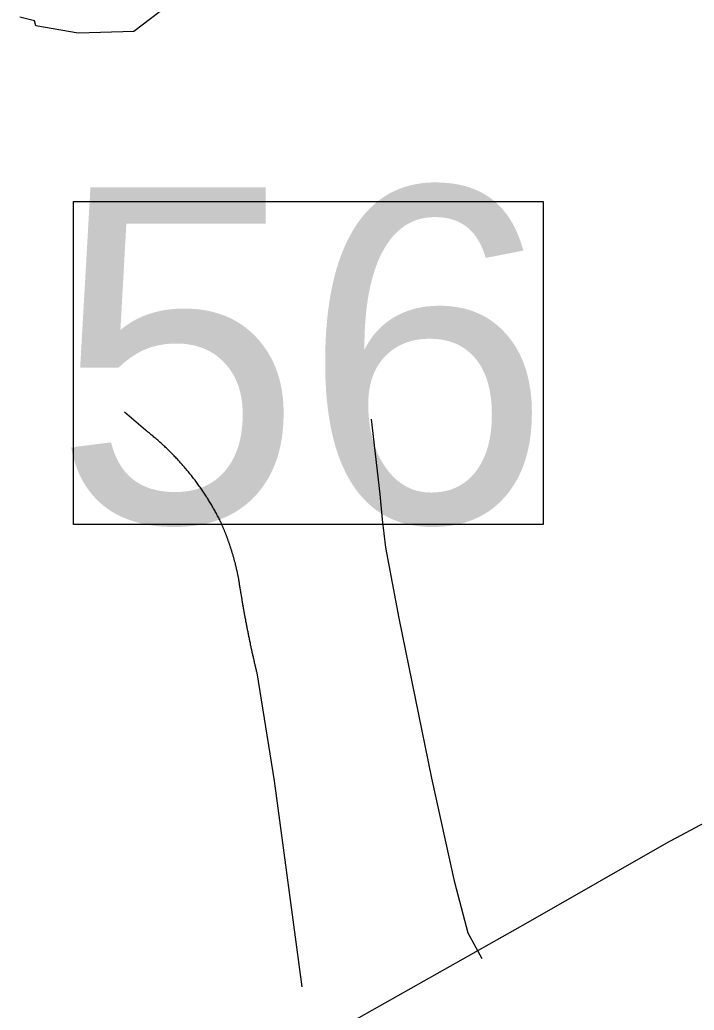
# Model space of a CAD drawing. Extents: x 1268485 to 1426702, y 514839 to 616766.
# Drawn here: x 1361607 to 1362433, y 580823 to 582036 of the extents above; entities that cross this region are included whole.
import ezdxf

# ---------------------------------------------------------------- set-up
doc = ezdxf.new("R2010")
doc.units = 0
for name, color, linetype in [('Old_Level_29', 7, 'Continuous'), ('Old_Level_31', 7, 'Continuous'), ('Old_Level_35', 7, 'Continuous'), ('Old_Level_62', 7, 'Continuous')]:
    doc.layers.add(name, color=color, linetype=linetype)

msp = doc.modelspace()

# ---------------------------------------------------------------- linework, layer by layer
at = {"layer": 'Old_Level_29'}
msp.add_lwpolyline([(1361990.812, 580795.593), (1362229.614, 580930.486), (1362399.211, 581027.446), (1362673.806, 581174.533), (1362898.717, 581303.668), (1363338.334, 581556.912), (1363741.713, 581808.151), (1363969.955, 581968.256)], dxfattribs=at)
at = {"layer": 'Old_Level_31'}
msp.add_lwpolyline([(1361672.748, 581812.922), (1362247.768, 581812.922), (1362247.768, 581417.274), (1361672.748, 581417.274), (1361672.748, 581812.922)], dxfattribs=at)
at = {"layer": 'Old_Level_35'}
msp.add_line((1361761.139, 581532.938), (1361735.404, 581555.083), dxfattribs=at)
for points in [[(1362173.088, 580885.742), (1362156.171, 580916.859), (1362139.767, 580979.144), (1362111.675, 581106.891), (1362071.382, 581302.818), (1362055.388, 581389.453), (1362050.98, 581423.492), (1362048.109, 581454.454), (1362037.651, 581546.625)], [(1361852.489, 581421.749), (1361851.874, 581423.081), (1361851.259, 581424.363), (1361850.644, 581425.695), (1361849.926, 581426.926), (1361849.208, 581428.259), (1361848.491, 581429.541), (1361847.876, 581430.873), (1361847.158, 581432.104), (1361846.338, 581433.437), (1361845.723, 581434.667), (1361845.005, 581436), (1361844.287, 581437.23), (1361843.467, 581438.511), (1361842.749, 581439.793), (1361842.032, 581441.074), (1361841.211, 581442.305), (1361840.494, 581443.587), (1361839.776, 581444.817), (1361838.956, 581446.047), (1361838.238, 581447.328), (1361837.52, 581448.559), (1361836.7, 581449.789), (1361835.88, 581451.071), (1361835.162, 581452.301), (1361834.342, 581453.48), (1361833.522, 581454.762), (1361832.702, 581455.992), (1361831.881, 581457.171), (1361831.164, 581458.453), (1361830.241, 581459.632), (1361829.421, 581460.811), (1361828.601, 581462.041), (1361827.78, 581463.272), (1361826.858, 581464.45), (1361826.038, 581465.63), (1361825.217, 581466.808), (1361824.397, 581467.988), (1361823.474, 581469.166), (1361822.654, 581470.397), (1361821.731, 581471.576), (1361820.911, 581472.704), (1361819.886, 581473.883), (1361818.963, 581475.01), (1361818.143, 581476.19), (1361817.22, 581477.318), (1361816.4, 581478.496), (1361815.375, 581479.624), (1361814.452, 581480.752), (1361813.529, 581481.931), (1361812.607, 581483.059), (1361811.581, 581484.187), (1361810.761, 581485.315), (1361809.736, 581486.443), (1361808.916, 581487.519), (1361807.89, 581488.646), (1361806.865, 581489.774), (1361806.045, 581490.851), (1361805.02, 581491.927), (1361803.994, 581493.055), (1361802.969, 581494.132), (1361802.046, 581495.208), (1361801.021, 581496.336), (1361799.996, 581497.361), (1361798.971, 581498.438), (1361798.048, 581499.514), (1361797.023, 581500.539), (1361795.997, 581501.616), (1361794.972, 581502.692), (1361794.049, 581503.769), (1361792.922, 581504.743), (1361791.896, 581505.82), (1361790.871, 581506.896), (1361789.846, 581507.87), (1361788.718, 581508.896), (1361787.795, 581509.921), (1361786.668, 581510.946), (1361785.642, 581511.92), (1361784.514, 581512.945), (1361783.489, 581513.919), (1361782.361, 581514.945), (1361781.234, 581515.918), (1361780.208, 581516.944), (1361779.081, 581517.866), (1361777.953, 581518.892), (1361776.825, 581519.866), (1361775.902, 581520.789), (1361774.774, 581521.762), (1361773.647, 581522.737), (1361772.519, 581523.71), (1361771.391, 581524.633), (1361770.263, 581525.556), (1361769.136, 581526.479), (1361768.008, 581527.453), (1361766.88, 581528.376), (1361765.752, 581529.298), (1361764.522, 581530.169), (1361763.394, 581531.144), (1361762.266, 581532.015), (1361761.139, 581532.938)], [(1361875.353, 581349.263), (1361875.25, 581349.98), (1361875.147, 581350.749), (1361875.045, 581351.569), (1361874.84, 581352.338), (1361874.737, 581353.056), (1361874.532, 581353.825), (1361874.327, 581354.542), (1361874.225, 581355.312), (1361874.122, 581356.08), (1361873.917, 581356.798), (1361873.712, 581357.567), (1361873.61, 581358.336), (1361873.507, 581359.053), (1361873.199, 581359.823), (1361873.097, 581360.541), (1361872.892, 581361.309), (1361872.789, 581362.078), (1361872.584, 581362.796), (1361872.379, 581363.565), (1361872.277, 581364.334), (1361871.969, 581365.052), (1361871.867, 581365.82), (1361871.764, 581366.538), (1361871.457, 581367.307), (1361871.354, 581368.076), (1361871.149, 581368.793), (1361871.046, 581369.563), (1361870.739, 581370.331), (1361870.636, 581371.049), (1361870.329, 581371.818), (1361870.124, 581372.484), (1361870.021, 581373.254), (1361869.714, 581374.022), (1361869.611, 581374.74), (1361869.406, 581375.509), (1361869.098, 581376.227), (1361868.996, 581376.996), (1361868.791, 581377.765), (1361868.483, 581378.431), (1361868.381, 581379.2), (1361868.176, 581379.918), (1361867.868, 581380.686), (1361867.663, 581381.456), (1361867.458, 581382.122), (1361867.253, 581382.891), (1361867.048, 581383.609), (1361866.74, 581384.377), (1361866.535, 581385.147), (1361866.33, 581385.813), (1361866.125, 581386.582), (1361865.92, 581387.3), (1361865.613, 581388.018), (1361865.408, 581388.735), (1361865.1, 581389.504), (1361864.895, 581390.273), (1361864.587, 581390.939), (1361864.382, 581391.708), (1361864.075, 581392.426), (1361863.87, 581393.144), (1361863.665, 581393.861), (1361863.357, 581394.63), (1361863.152, 581395.297), (1361862.844, 581396.065), (1361862.639, 581396.732), (1361862.332, 581397.501), (1361862.127, 581398.27), (1361861.922, 581398.936), (1361861.614, 581399.705), (1361861.409, 581400.371), (1361861.101, 581401.141), (1361860.794, 581401.807), (1361860.486, 581402.576), (1361860.281, 581403.242), (1361859.974, 581404.012), (1361859.769, 581404.678), (1361859.358, 581405.447), (1361859.153, 581406.113), (1361858.846, 581406.882), (1361858.641, 581407.548), (1361858.231, 581408.318), (1361858.026, 581408.984), (1361857.718, 581409.753), (1361857.513, 581410.419), (1361857.103, 581411.137), (1361856.898, 581411.854), (1361856.488, 581412.572), (1361856.283, 581413.239), (1361855.975, 581414.007), (1361855.668, 581414.674), (1361855.36, 581415.392), (1361854.95, 581416.11), (1361854.745, 581416.827), (1361854.54, 581417.493), (1361854.13, 581418.263), (1361853.925, 581418.929), (1361853.514, 581419.646), (1361853.207, 581420.313), (1361852.899, 581421.082), (1361852.489, 581421.749)], [(1361897.601, 581235.612), (1361897.396, 581236.74), (1361896.986, 581237.868), (1361896.78, 581239.047), (1361896.473, 581240.175), (1361896.268, 581241.303), (1361895.96, 581242.431), (1361895.755, 581243.558), (1361895.345, 581244.737), (1361895.14, 581245.865), (1361894.832, 581246.993), (1361894.627, 581248.12), (1361894.422, 581249.3), (1361894.115, 581250.428), (1361893.91, 581251.555), (1361893.602, 581252.683), (1361893.397, 581253.862), (1361893.09, 581254.99), (1361892.782, 581256.117), (1361892.474, 581257.245), (1361892.269, 581258.425), (1361891.962, 581259.552), (1361891.757, 581260.68), (1361891.552, 581261.808), (1361891.244, 581262.987), (1361891.039, 581264.114), (1361890.731, 581265.242), (1361890.526, 581266.422), (1361890.219, 581267.549), (1361890.014, 581268.677), (1361889.706, 581269.856), (1361889.501, 581270.984), (1361889.399, 581272.111), (1361889.091, 581273.239), (1361888.886, 581274.419), (1361888.578, 581275.546), (1361888.373, 581276.674), (1361888.168, 581277.853), (1361887.861, 581278.981), (1361887.656, 581280.108), (1361887.348, 581281.288), (1361887.143, 581282.416), (1361887.04, 581283.543), (1361886.733, 581284.774), (1361886.528, 581285.85), (1361886.22, 581287.08), (1361886.015, 581288.208), (1361885.708, 581289.336), (1361885.605, 581290.515), (1361885.4, 581291.643), (1361885.093, 581292.771), (1361884.887, 581293.949), (1361884.58, 581295.077), (1361884.477, 581296.205), (1361884.272, 581297.384), (1361883.965, 581298.512), (1361883.76, 581299.691), (1361883.657, 581300.819), (1361883.35, 581301.946), (1361883.145, 581303.126), (1361883.042, 581304.254), (1361882.734, 581305.432), (1361882.529, 581306.56), (1361882.222, 581307.688), (1361882.119, 581308.867), (1361881.914, 581309.995), (1361881.607, 581311.174), (1361881.504, 581312.302), (1361881.299, 581313.481), (1361881.094, 581314.609), (1361880.889, 581315.737), (1361880.581, 581316.915), (1361880.479, 581318.043), (1361880.274, 581319.273), (1361879.966, 581320.35), (1361879.864, 581321.581), (1361879.659, 581322.708), (1361879.454, 581323.887), (1361879.249, 581325.015), (1361879.146, 581326.143), (1361878.838, 581327.322), (1361878.736, 581328.45), (1361878.531, 581329.629), (1361878.326, 581330.756), (1361878.121, 581331.936), (1361878.018, 581333.064), (1361877.711, 581334.242), (1361877.608, 581335.37), (1361877.403, 581336.549), (1361877.301, 581337.677), (1361876.993, 581338.856), (1361876.89, 581339.984), (1361876.583, 581341.163), (1361876.48, 581342.291), (1361876.275, 581343.521), (1361876.173, 581344.649), (1361875.968, 581345.828), (1361875.763, 581346.955), (1361875.66, 581348.135), (1361875.353, 581349.263)], [(1361952.862, 580851.447), (1361918.721, 581103.713), (1361897.601, 581235.612)]]:
    msp.add_lwpolyline(points, dxfattribs=at)
at = {"layer": 'Old_Level_62'}
msp.add_lwpolyline([(1361787.488, 582052.335), (1361746.785, 582021.321), (1361678.708, 582019.014), (1361626.932, 582028.343), (1361625.086, 582034.342), (1361607.144, 582038.801)], dxfattribs=at)

# ---------------------------------------------------------------- texts
at = {"layer": 'Old_Level_31'}
msp.add_text('56', height=410.1042, dxfattribs=at).set_placement((1361648.097, 581420.242))

doc.saveas('drawing.dxf')
